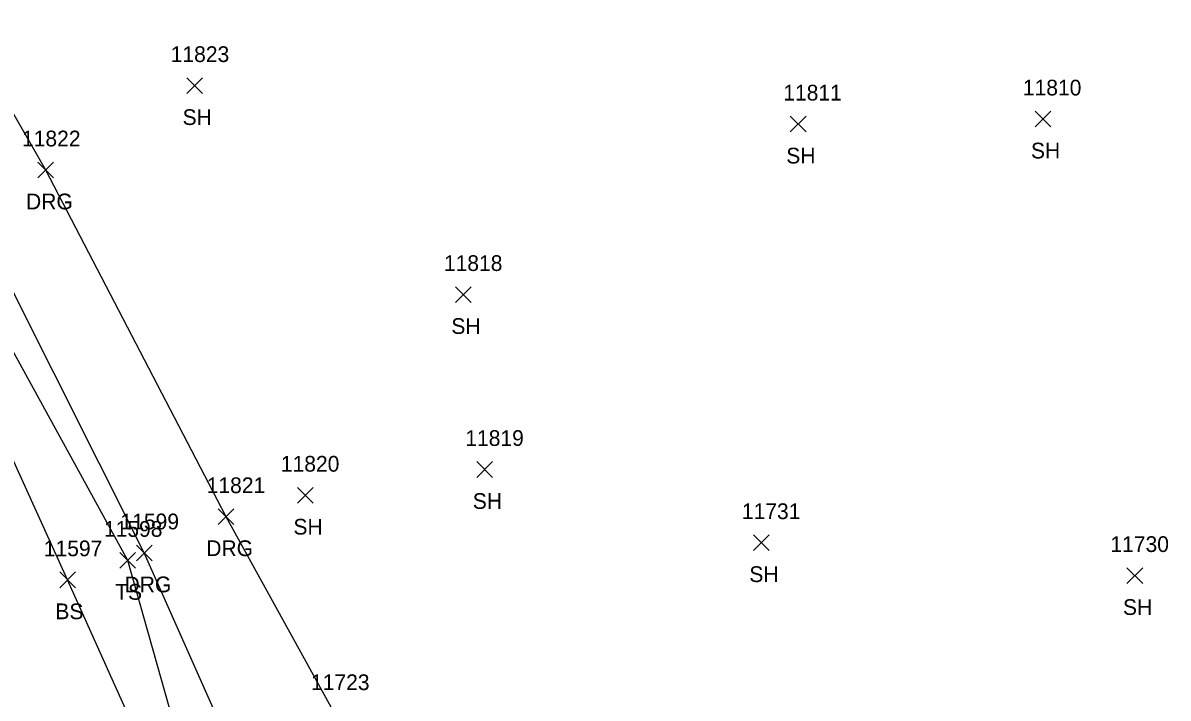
# Model space of a CAD drawing. Extents: x 1482574 to 1485769, y 580696 to 595649.
# Drawn here: x 1482982.6 to 1483128.1, y 583069.4 to 583155.2 of the extents above; entities that cross this region are included whole.
import ezdxf

# ---------------------------------------------------------------- set-up
doc = ezdxf.new("R2010")
doc.units = 0
for name, color, linetype in [('L_A', 7, 'Continuous'), ('L_I', 7, 'Continuous'), ('L_TIC', 7, 'Continuous'), ('LELB', 7, 'Continuous'), ('R_A', 7, 'Continuous'), ('R_I', 7, 'Continuous'), ('R_TIC', 7, 'Continuous'), ('RDG', 7, 'Continuous')]:
    doc.layers.add(name, color=color, linetype=linetype)

msp = doc.modelspace()

# ---------------------------------------------------------------- linework, layer by layer
at = {"layer": 'L_TIC'}
for points in [[(1483003.45, 583146.24), (1483005.45, 583148.24)], [(1483005.45, 583146.24), (1483003.45, 583148.24)], [(1483080.12, 583141.35), (1483082.12, 583143.35)], [(1483082.12, 583141.35), (1483080.12, 583143.35)], [(1483111.21, 583141.99), (1483113.21, 583143.99)], [(1483113.21, 583141.99), (1483111.21, 583143.99)], [(1483037.58, 583119.69), (1483039.58, 583121.69)], [(1483039.58, 583119.69), (1483037.58, 583121.69)], [(1483040.31, 583097.46), (1483042.31, 583099.46)], [(1483042.31, 583097.46), (1483040.31, 583099.46)], [(1483017.52, 583094.19), (1483019.52, 583096.19)], [(1483019.52, 583094.19), (1483017.52, 583096.19)], [(1483075.43, 583088.16), (1483077.43, 583090.16)], [(1483077.43, 583088.16), (1483075.43, 583090.16)], [(1482994.96, 583085.91), (1482996.96, 583087.91)], [(1482996.96, 583085.91), (1482994.96, 583087.91)], [(1482987.33, 583083.44), (1482989.33, 583085.44)], [(1482989.33, 583083.44), (1482987.33, 583085.44)], [(1483122.89, 583083.98), (1483124.89, 583085.98)], [(1483124.89, 583083.98), (1483122.89, 583085.98)]]:
    msp.add_lwpolyline(points, dxfattribs=at)
at = {"layer": 'LELB'}
for points in [[(1483018.91, 583008.47), (1483010.79, 583034.4), (1482995.96, 583086.91), (1482971.46, 583131.56), (1482945.89, 583177.67), (1482918.2, 583226.98), (1482898.55, 583257.23), (1482875.12, 583252.54)], [(1483010.79, 583034.4), (1482988.33, 583084.44), (1482967.58, 583130.09), (1482940.89, 583175.97), (1482915.51, 583225.81), (1482897.28, 583250.66), (1482876.8, 583244.53)]]:
    msp.add_lwpolyline(points, dxfattribs=at)
at = {"layer": 'R_TIC'}
for points in [[(1482984.55, 583135.52), (1482986.55, 583137.52)], [(1482986.55, 583135.52), (1482984.55, 583137.52)], [(1483007.45, 583091.46), (1483009.45, 583093.46)], [(1483009.45, 583091.46), (1483007.45, 583093.46)], [(1482997.07, 583086.86), (1482999.07, 583088.86)], [(1482999.07, 583086.86), (1482997.07, 583088.86)]]:
    msp.add_lwpolyline(points, dxfattribs=at)
at = {"layer": 'RDG'}
for points in [[(1482990.59, 582980.47), (1483002.87, 582979.74), (1483019.75, 582978.31), (1483026.3, 582984.37), (1483029.28, 582992.21), (1483030.16, 583002.51), (1483022.1, 583033.74), (1482998.07, 583087.86), (1482975.13, 583133.46), (1482949.27, 583179.89), (1482921.76, 583227.8), (1482891.1, 583274.04), (1482863.16, 583312.88), (1482836.17, 583351.95), (1482809.08, 583389.88)], [(1483067.48, 582958.18), (1483063.43, 582961.65), (1483056.8, 582965.53), (1483049.97, 582975.96), (1483044.91, 582987.03), (1483042.13, 582995.57), (1483033.04, 583038.39), (1483022.27, 583067.43), (1483008.45, 583092.46), (1482985.55, 583136.52), (1482965.18, 583172.08), (1482942.19, 583211.9), (1482925.01, 583240.09), (1482902.56, 583276.06), (1482878.62, 583316.54), (1482855.54, 583346.75), (1482826.8, 583383.4)]]:
    msp.add_lwpolyline(points, dxfattribs=at)

# ---------------------------------------------------------------- texts
at = {"layer": 'L_A'}
for s, p in [('SH', (1483002.93, 583142.24)), ('SH', (1483079.61, 583137.35)), ('SH', (1483110.69, 583137.99)), ('SH', (1483037.07, 583115.69)), ('SH', (1483039.79, 583093.46)), ('SH', (1483017.01, 583090.19)), ('SH', (1483074.92, 583084.16)), ('TS', (1482994.37, 583081.91)), ('SH', (1483122.38, 583079.98)), ('BS', (1482986.77, 583079.44))]:
    msp.add_text(s, height=2, dxfattribs=at).set_placement(p)
at = {"layer": 'L_I'}
for s, p in [('11823', (1483001.42, 583150.24)), ('11811', (1483079.23, 583145.35)), ('11810', (1483109.66, 583145.99)), ('11818', (1483036.12, 583123.69)), ('11819', (1483038.84, 583101.46)), ('11820', (1483015.41, 583098.19)), ('11731', (1483073.97, 583092.16)), ('11598', (1482992.94, 583089.91)), ('11597', (1482985.3, 583087.44)), ('11730', (1483120.78, 583087.98)), ('11723', (1483019.24, 583070.43))]:
    msp.add_text(s, height=2, dxfattribs=at).set_placement(p)
at = {"layer": 'R_A'}
for p in [(1482983.04, 583131.52), (1483005.94, 583087.46), (1482995.56, 583082.86)]:
    msp.add_text('DRG', height=2, dxfattribs=at).set_placement(p)
at = {"layer": 'R_I'}
for s, p in [('11822', (1482982.53, 583139.52)), ('11821', (1483005.99, 583095.46)), ('11599', (1482995.04, 583090.86)), ('11723', (1483019.24, 583070.43))]:
    msp.add_text(s, height=2, dxfattribs=at).set_placement(p)

doc.saveas('drawing.dxf')
